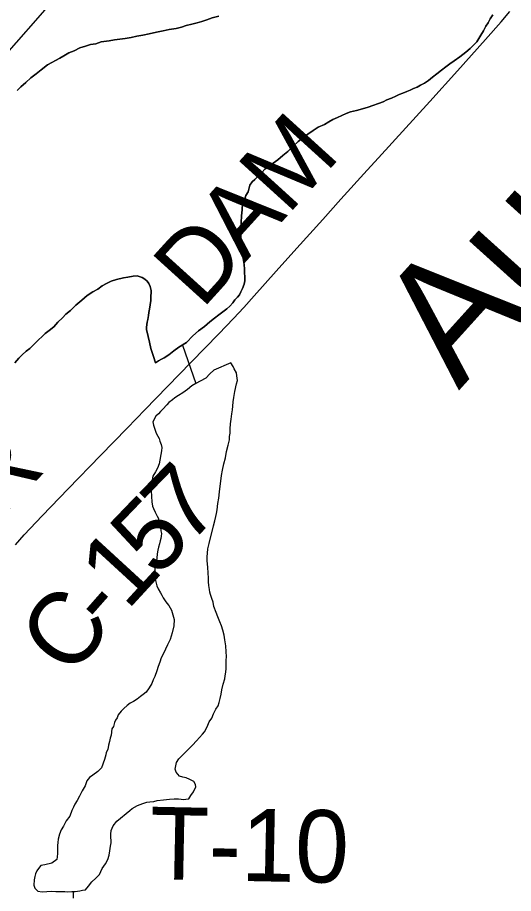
# Model space of a CAD drawing. Extents: x 2.1 to 73.9, y 4 to 26.
# Drawn here: x 47.2423 to 47.4368, y 20.2905 to 20.6342 of the extents above; entities that cross this region are included whole.
import ezdxf

# ---------------------------------------------------------------- set-up
doc = ezdxf.new("R2010")
doc.units = 0
for name, color, linetype in [('GM_X_County_Road', 7, 'Continuous'), ('GM_X_County_Road_Text', 7, 'Continuous'), ('GM_X_Major_River', 7, 'Continuous'), ('GM_X_Major_River_Text', 7, 'Continuous'), ('GM_X_Minor_Lake', 7, 'Continuous'), ('GM_X_Minor_River', 7, 'Continuous'), ('GM_X_State_Route', 7, 'Continuous'), ('GM_X_Township_Road_Text', 7, 'Continuous')]:
    doc.layers.add(name, color=color, linetype=linetype)

msp = doc.modelspace()

# ---------------------------------------------------------------- linework, layer by layer
at = {"layer": 'GM_X_County_Road'}
msp.add_lwpolyline([(47.24154, 20.42728), (47.245, 20.43126), (47.25198, 20.43876), (47.26215, 20.44923), (47.27492, 20.46239), (47.28531, 20.47308), (47.29242, 20.48048), (47.29657, 20.48467), (47.31041, 20.49895), (47.3212, 20.51014), (47.32697, 20.51617), (47.33099, 20.52041), (47.33512, 20.52501), (47.34377, 20.53474), (47.35187, 20.54372), (47.36206, 20.55502), (47.36905, 20.56292), (47.37947, 20.57433), (47.3838, 20.57915), (47.40391, 20.60131), (47.41479, 20.61325), (47.42576, 20.62552), (47.43192, 20.63251), (47.43533, 20.63655)], dxfattribs=at)
at = {"layer": 'GM_X_Major_River'}
for points in [[(47.32119, 20.6347), (47.3187, 20.63402), (47.31658, 20.63333), (47.31465, 20.63263), (47.31273, 20.63213), (47.31062, 20.63163), (47.30851, 20.63113), (47.30658, 20.63043), (47.30448, 20.62993), (47.30179, 20.62945), (47.29949, 20.62895), (47.29681, 20.62847), (47.29393, 20.62781), (47.29144, 20.62732), (47.28914, 20.62683), (47.28684, 20.62633), (47.28455, 20.62603), (47.28244, 20.62572), (47.28034, 20.62541), (47.27823, 20.6251), (47.27517, 20.62463), (47.27305, 20.62394), (47.27095, 20.62363), (47.26902, 20.62293), (47.26672, 20.62225), (47.26459, 20.62118), (47.26246, 20.62029), (47.26053, 20.61922), (47.25897, 20.61832), (47.25413, 20.61563), (47.25159, 20.61362), (47.24964, 20.61216), (47.24749, 20.61052), (47.24553, 20.60868), (47.24357, 20.60704), (47.24219, 20.60556)], [(47.24219, 20.60556), (47.24357, 20.60704), (47.24553, 20.60868), (47.24749, 20.61052), (47.24964, 20.61216), (47.25159, 20.61362), (47.25413, 20.61563), (47.25897, 20.61832), (47.26053, 20.61922), (47.26246, 20.62029), (47.26459, 20.62118), (47.26672, 20.62225), (47.26902, 20.62293), (47.27095, 20.62363), (47.27305, 20.62394), (47.27517, 20.62463), (47.27823, 20.6251), (47.28034, 20.62541), (47.28244, 20.62572), (47.28455, 20.62603), (47.28684, 20.62633), (47.28914, 20.62683), (47.29144, 20.62732), (47.29393, 20.62781), (47.29681, 20.62847), (47.29949, 20.62895), (47.30179, 20.62945), (47.30448, 20.62993), (47.30658, 20.63043), (47.30851, 20.63113), (47.31062, 20.63163), (47.31273, 20.63213), (47.31465, 20.63263), (47.31658, 20.63333), (47.3187, 20.63402), (47.32119, 20.6347)], [(47.32556, 20.52099), (47.32674, 20.52228), (47.32754, 20.5234), (47.32852, 20.52451), (47.32932, 20.52543), (47.32992, 20.52655), (47.33054, 20.52787), (47.33116, 20.52956), (47.33139, 20.53088), (47.33144, 20.5324), (47.33131, 20.53412), (47.33135, 20.53545), (47.33122, 20.53735), (47.33058, 20.54118), (47.33042, 20.54214), (47.33027, 20.54347), (47.33013, 20.54481), (47.3298, 20.54653), (47.32987, 20.54881), (47.32993, 20.55052), (47.32998, 20.55204), (47.33003, 20.55375), (47.33012, 20.55641), (47.33038, 20.55869), (47.33042, 20.55983), (47.33085, 20.56133), (47.33126, 20.56246), (47.33189, 20.56434), (47.3327, 20.56584), (47.33313, 20.56734), (47.33336, 20.56848), (47.33435, 20.56978), (47.33533, 20.5707), (47.33671, 20.57198), (47.33809, 20.57346), (47.33927, 20.57475), (47.34103, 20.57602), (47.34258, 20.57711), (47.34434, 20.57839), (47.3463, 20.58003), (47.34825, 20.58168), (47.35041, 20.5837), (47.35237, 20.58554), (47.35414, 20.587), (47.35609, 20.58846), (47.35823, 20.58991), (47.36017, 20.59117), (47.36268, 20.59223), (47.36443, 20.59332), (47.36598, 20.59422), (47.36772, 20.59492), (47.36946, 20.59581), (47.3712, 20.59652), (47.37293, 20.59722), (47.37523, 20.59771), (47.37754, 20.5984), (47.37985, 20.59908), (47.38563, 20.60117), (47.38717, 20.60188), (47.38891, 20.60258), (47.39065, 20.60329), (47.392, 20.604), (47.39335, 20.60453), (47.3949, 20.60524), (47.39625, 20.60576), (47.3976, 20.60629), (47.39895, 20.60682), (47.40031, 20.60772), (47.40186, 20.60843), (47.40341, 20.60952), (47.40498, 20.6108), (47.40673, 20.61207), (47.40849, 20.61354), (47.41025, 20.61481), (47.41181, 20.61609), (47.41356, 20.61717), (47.41571, 20.61881), (47.41805, 20.62064), (47.41981, 20.6221), (47.42099, 20.6232), (47.42237, 20.62468), (47.42317, 20.62598), (47.42398, 20.62729), (47.42498, 20.62897), (47.42599, 20.63084), (47.4268, 20.63214), (47.42761, 20.63364), (47.42861, 20.63531)], [(47.42861, 20.63531), (47.42761, 20.63364), (47.4268, 20.63214), (47.42599, 20.63084), (47.42498, 20.62897), (47.42398, 20.62729), (47.42317, 20.62598), (47.42237, 20.62468), (47.42099, 20.6232), (47.41981, 20.6221), (47.41805, 20.62064), (47.41571, 20.61881), (47.41356, 20.61717), (47.41181, 20.61609), (47.41025, 20.61481), (47.40849, 20.61354), (47.40673, 20.61207), (47.40498, 20.6108), (47.40341, 20.60952), (47.40186, 20.60843), (47.40031, 20.60772), (47.39895, 20.60682), (47.3976, 20.60629), (47.39625, 20.60576), (47.3949, 20.60524), (47.39335, 20.60453), (47.392, 20.604), (47.39065, 20.60329), (47.38891, 20.60258), (47.38717, 20.60188), (47.38563, 20.60117), (47.37985, 20.59908), (47.37754, 20.5984), (47.37523, 20.59771), (47.37293, 20.59722), (47.3712, 20.59652), (47.36946, 20.59581), (47.36772, 20.59492), (47.36598, 20.59422), (47.36443, 20.59332), (47.36268, 20.59223), (47.36017, 20.59117), (47.35823, 20.58991), (47.35609, 20.58846), (47.35414, 20.587), (47.35237, 20.58554), (47.35041, 20.5837), (47.34825, 20.58168), (47.3463, 20.58003), (47.34434, 20.57839), (47.34258, 20.57711), (47.34103, 20.57602), (47.33927, 20.57475), (47.33809, 20.57346), (47.33671, 20.57198), (47.33533, 20.5707), (47.33435, 20.56978), (47.33336, 20.56848), (47.33313, 20.56734), (47.3327, 20.56584), (47.33189, 20.56434), (47.33126, 20.56246), (47.33085, 20.56133), (47.33042, 20.55983), (47.33038, 20.55869), (47.33012, 20.55641), (47.33003, 20.55375), (47.32998, 20.55204), (47.32993, 20.55052), (47.32987, 20.54881), (47.3298, 20.54653), (47.33013, 20.54481), (47.33027, 20.54347), (47.33042, 20.54214), (47.33058, 20.54118), (47.33122, 20.53735), (47.33135, 20.53545), (47.33131, 20.53412), (47.33144, 20.5324), (47.33139, 20.53088), (47.33116, 20.52956), (47.33054, 20.52787), (47.32992, 20.52655), (47.32932, 20.52543), (47.32852, 20.52451), (47.32754, 20.5234), (47.32674, 20.52228), (47.32556, 20.52099)], [(47.24125, 20.49869), (47.24283, 20.50054), (47.2442, 20.50182), (47.24577, 20.50329), (47.24714, 20.50439), (47.25068, 20.50788), (47.25186, 20.50899), (47.25323, 20.51027), (47.25479, 20.51136), (47.25655, 20.51283), (47.25813, 20.51468), (47.2599, 20.51633), (47.26128, 20.5178), (47.26304, 20.51927), (47.2652, 20.52129), (47.26755, 20.5233), (47.2697, 20.52513), (47.27184, 20.52658), (47.27378, 20.52766), (47.27554, 20.52893), (47.27728, 20.52983), (47.27902, 20.53072), (47.28114, 20.53141), (47.28383, 20.53208), (47.28555, 20.5324), (47.28766, 20.53271), (47.28918, 20.53286), (47.29126, 20.53221), (47.29219, 20.53161), (47.29312, 20.53082), (47.29385, 20.52985), (47.29438, 20.52869), (47.29471, 20.52715), (47.29468, 20.5262), (47.29465, 20.52506), (47.29462, 20.52411), (47.29459, 20.52316), (47.29434, 20.52146), (47.2941, 20.51976), (47.29386, 20.51843), (47.29364, 20.5173), (47.2934, 20.51578), (47.29317, 20.51465), (47.29292, 20.51276), (47.29289, 20.51181), (47.29357, 20.50912), (47.29406, 20.50682), (47.29456, 20.50433), (47.2956, 20.50125), (47.29647, 20.49875), (47.29764, 20.49948), (47.2988, 20.5002), (47.29977, 20.50074), (47.30171, 20.50181), (47.30367, 20.50346), (47.30562, 20.50492), (47.30853, 20.50672), (47.31109, 20.5093), (47.31325, 20.51132), (47.31559, 20.51295), (47.31774, 20.51478), (47.3195, 20.51625), (47.32126, 20.51752), (47.32282, 20.5188), (47.32438, 20.51989), (47.32556, 20.52099)], [(47.32556, 20.52099), (47.32438, 20.51989), (47.32282, 20.5188), (47.32126, 20.51752), (47.3195, 20.51625), (47.31774, 20.51478), (47.31559, 20.51295), (47.31325, 20.51132), (47.31109, 20.5093), (47.30853, 20.50672), (47.30562, 20.50492), (47.30367, 20.50346), (47.30171, 20.50181), (47.29977, 20.50074), (47.2988, 20.5002), (47.29764, 20.49948), (47.29647, 20.49875), (47.2956, 20.50125), (47.29456, 20.50433), (47.29406, 20.50682), (47.29357, 20.50912), (47.29289, 20.51181), (47.29292, 20.51276), (47.29317, 20.51465), (47.2934, 20.51578), (47.29364, 20.5173), (47.29386, 20.51843), (47.2941, 20.51976), (47.29434, 20.52146), (47.29459, 20.52316), (47.29462, 20.52411), (47.29465, 20.52506), (47.29468, 20.5262), (47.29471, 20.52715), (47.29438, 20.52869), (47.29385, 20.52985), (47.29312, 20.53082), (47.29219, 20.53161), (47.29126, 20.53221), (47.28918, 20.53286), (47.28766, 20.53271), (47.28555, 20.5324), (47.28383, 20.53208), (47.28114, 20.53141), (47.27902, 20.53072), (47.27728, 20.52983), (47.27554, 20.52893), (47.27378, 20.52766), (47.27184, 20.52658), (47.2697, 20.52513), (47.26755, 20.5233), (47.2652, 20.52129), (47.26304, 20.51927), (47.26128, 20.5178), (47.2599, 20.51633), (47.25813, 20.51468), (47.25655, 20.51283), (47.25479, 20.51136), (47.25323, 20.51027), (47.25186, 20.50899), (47.25068, 20.50788), (47.24714, 20.50439), (47.24577, 20.50329), (47.2442, 20.50182), (47.24283, 20.50054), (47.24125, 20.49869)]]:
    msp.add_lwpolyline(points, dxfattribs=at)
at = {"layer": 'GM_X_Minor_Lake'}
for points in [[(47.326, 20.49872), (47.31924, 20.4959), (47.31767, 20.49443), (47.3161, 20.49277), (47.31396, 20.49151), (47.31222, 20.49061), (47.31067, 20.48971), (47.30891, 20.48825), (47.30715, 20.48698), (47.3054, 20.48589), (47.30404, 20.48499), (47.30307, 20.48426), (47.3017, 20.48316), (47.30091, 20.48224), (47.29933, 20.48058), (47.29835, 20.47966), (47.29756, 20.47874), (47.29658, 20.47782), (47.29536, 20.47558), (47.2957, 20.47423), (47.29622, 20.47269), (47.29674, 20.47116), (47.29728, 20.47), (47.29782, 20.46903), (47.29817, 20.46806), (47.2987, 20.46671), (47.29885, 20.46557), (47.29881, 20.46424), (47.29788, 20.45913), (47.29726, 20.45744), (47.29645, 20.45595), (47.29544, 20.45427), (47.29499, 20.45219), (47.29475, 20.45049), (47.29469, 20.44859), (47.29481, 20.4463), (47.29493, 20.4442), (47.29526, 20.44248), (47.29561, 20.44152), (47.29632, 20.44016), (47.29704, 20.43862), (47.29758, 20.43765), (47.29774, 20.43669), (47.29808, 20.43554), (47.29842, 20.4342), (47.29857, 20.43286), (47.29872, 20.43171), (47.29869, 20.43076), (47.29847, 20.42982), (47.29825, 20.42888), (47.29802, 20.42774), (47.2976, 20.42643), (47.29737, 20.42529), (47.29713, 20.42378), (47.29689, 20.42207), (47.29664, 20.42018), (47.29621, 20.41867), (47.29617, 20.41753), (47.29614, 20.41658), (47.29609, 20.41487), (47.29625, 20.41392), (47.29659, 20.41276), (47.29692, 20.41123), (47.29746, 20.41007), (47.29836, 20.40852), (47.2989, 20.40755), (47.29944, 20.40658), (47.30016, 20.40542), (47.30089, 20.40444), (47.30162, 20.40347), (47.30271, 20.40172), (47.30374, 20.39807), (47.30366, 20.3956), (47.303, 20.39277), (47.30215, 20.39013), (47.30113, 20.38807), (47.30032, 20.38639), (47.2995, 20.3847), (47.29869, 20.38302), (47.29806, 20.38133), (47.29743, 20.37964), (47.297, 20.37794), (47.29617, 20.37568), (47.29555, 20.37437), (47.29493, 20.37287), (47.29393, 20.37119), (47.29273, 20.36952), (47.29156, 20.36861), (47.29058, 20.36788), (47.28922, 20.36678), (47.28785, 20.36588), (47.2865, 20.36516), (47.28533, 20.36425), (47.28396, 20.36316), (47.28297, 20.36205), (47.28178, 20.36057), (47.28136, 20.35944), (47.28076, 20.35851)], [(47.326, 20.49872), (47.31924, 20.4959), (47.31767, 20.49443), (47.3161, 20.49277), (47.31396, 20.49151), (47.31222, 20.49061), (47.31067, 20.48971), (47.30891, 20.48825), (47.30715, 20.48698), (47.3054, 20.48589), (47.30404, 20.48499), (47.30307, 20.48426), (47.3017, 20.48316), (47.30091, 20.48224), (47.29933, 20.48058), (47.29835, 20.47966), (47.29756, 20.47874), (47.29658, 20.47782), (47.29536, 20.47558), (47.2957, 20.47423), (47.29622, 20.47269), (47.29674, 20.47116), (47.29728, 20.47), (47.29782, 20.46903), (47.29817, 20.46806), (47.2987, 20.46671), (47.29885, 20.46557), (47.29881, 20.46424), (47.29788, 20.45913), (47.29726, 20.45744), (47.29645, 20.45595), (47.29544, 20.45427), (47.29499, 20.45219), (47.29475, 20.45049), (47.29469, 20.44859), (47.29481, 20.4463), (47.29493, 20.4442), (47.29526, 20.44248), (47.29561, 20.44152), (47.29632, 20.44016), (47.29704, 20.43862), (47.29758, 20.43765), (47.29774, 20.43669), (47.29808, 20.43554), (47.29842, 20.4342), (47.29857, 20.43286), (47.29872, 20.43171), (47.29869, 20.43076), (47.29847, 20.42982), (47.29825, 20.42888), (47.29802, 20.42774), (47.2976, 20.42643), (47.29737, 20.42529), (47.29713, 20.42378), (47.29689, 20.42207), (47.29664, 20.42018), (47.29621, 20.41867), (47.29617, 20.41753), (47.29614, 20.41658), (47.29609, 20.41487), (47.29625, 20.41392), (47.29659, 20.41276), (47.29692, 20.41123), (47.29746, 20.41007), (47.29836, 20.40852), (47.2989, 20.40755), (47.29944, 20.40658), (47.30016, 20.40542), (47.30089, 20.40444), (47.30162, 20.40347), (47.30271, 20.40172), (47.30374, 20.39807), (47.30366, 20.3956), (47.303, 20.39277), (47.30215, 20.39013), (47.30113, 20.38807), (47.30032, 20.38639), (47.2995, 20.3847), (47.29869, 20.38302), (47.29806, 20.38133), (47.29743, 20.37964), (47.297, 20.37794), (47.29617, 20.37568), (47.29555, 20.37437), (47.29493, 20.37287), (47.29393, 20.37119), (47.29273, 20.36952), (47.29156, 20.36861), (47.29058, 20.36788), (47.28922, 20.36678), (47.28785, 20.36588), (47.2865, 20.36516), (47.28533, 20.36425), (47.28396, 20.36316), (47.28297, 20.36205), (47.28178, 20.36057), (47.28136, 20.35944), (47.28076, 20.35851)], [(47.30841, 20.3359), (47.30709, 20.33614), (47.30577, 20.33656), (47.30448, 20.33813), (47.30414, 20.33928), (47.30437, 20.3406), (47.30461, 20.34193), (47.30561, 20.34341), (47.30934, 20.3471), (47.31092, 20.34875), (47.31249, 20.35041), (47.31368, 20.35171), (47.31486, 20.353), (47.31565, 20.35392), (47.31667, 20.35598), (47.31749, 20.35786), (47.31849, 20.35935), (47.31912, 20.36104), (47.32013, 20.36291), (47.32093, 20.36421), (47.32136, 20.36553), (47.32179, 20.36703), (47.32222, 20.36873), (47.32247, 20.37044), (47.32292, 20.3727), (47.32356, 20.37477), (47.32378, 20.37591), (47.32402, 20.37742), (47.32407, 20.37875), (47.32412, 20.38046), (47.32417, 20.38198), (47.32422, 20.3835), (47.32409, 20.38541), (47.32397, 20.3877), (47.32366, 20.38999), (47.32334, 20.3919), (47.32283, 20.39382), (47.32232, 20.39555), (47.3216, 20.39709), (47.32091, 20.39902), (47.3202, 20.40076), (47.31932, 20.40307), (47.319, 20.40479), (47.31847, 20.40633), (47.31795, 20.40787), (47.31779, 20.40882), (47.31763, 20.40978), (47.3173, 20.41131), (47.31716, 20.41284), (47.31721, 20.41436), (47.31708, 20.41627), (47.31696, 20.41855), (47.31666, 20.42104), (47.31671, 20.42256), (47.31676, 20.42408), (47.317, 20.42578), (47.31745, 20.42786), (47.31919, 20.43484), (47.31964, 20.43673), (47.32007, 20.43842), (47.3203, 20.43956), (47.32054, 20.44107), (47.32081, 20.44353), (47.32125, 20.44561), (47.32152, 20.44808), (47.32179, 20.45035), (47.32204, 20.45224), (47.3223, 20.45452), (47.32275, 20.45659), (47.32321, 20.45905), (47.32386, 20.4615), (47.32432, 20.46396), (47.32497, 20.46641), (47.32541, 20.46849), (47.32546, 20.46982), (47.32569, 20.47114), (47.32574, 20.47285), (47.3258, 20.47475), (47.32605, 20.47665), (47.32631, 20.47873), (47.32655, 20.48025), (47.32679, 20.48176), (47.32684, 20.48347), (47.32709, 20.48517), (47.32754, 20.48744), (47.32821, 20.49046), (47.32863, 20.49178), (47.32831, 20.49369), (47.32816, 20.49484), (47.32726, 20.49639), (47.32691, 20.49735), (47.326, 20.49872)], [(47.30841, 20.3359), (47.30709, 20.33614), (47.30577, 20.33656), (47.30448, 20.33813), (47.30414, 20.33928), (47.30437, 20.3406), (47.30461, 20.34193), (47.30561, 20.34341), (47.30934, 20.3471), (47.31092, 20.34875), (47.31249, 20.35041), (47.31368, 20.35171), (47.31486, 20.353), (47.31565, 20.35392), (47.31667, 20.35598), (47.31749, 20.35786), (47.31849, 20.35935), (47.31912, 20.36104), (47.32013, 20.36291), (47.32093, 20.36421), (47.32136, 20.36553), (47.32179, 20.36703), (47.32222, 20.36873), (47.32247, 20.37044), (47.32292, 20.3727), (47.32356, 20.37477), (47.32378, 20.37591), (47.32402, 20.37742), (47.32407, 20.37875), (47.32412, 20.38046), (47.32417, 20.38198), (47.32422, 20.3835), (47.32409, 20.38541), (47.32397, 20.3877), (47.32366, 20.38999), (47.32334, 20.3919), (47.32283, 20.39382), (47.32232, 20.39555), (47.3216, 20.39709), (47.32091, 20.39902), (47.3202, 20.40076), (47.31932, 20.40307), (47.319, 20.40479), (47.31847, 20.40633), (47.31795, 20.40787), (47.31779, 20.40882), (47.31763, 20.40978), (47.3173, 20.41131), (47.31716, 20.41284), (47.31721, 20.41436), (47.31708, 20.41627), (47.31696, 20.41855), (47.31666, 20.42104), (47.31671, 20.42256), (47.31676, 20.42408), (47.317, 20.42578), (47.31745, 20.42786), (47.31919, 20.43484), (47.31964, 20.43673), (47.32007, 20.43842), (47.3203, 20.43956), (47.32054, 20.44107), (47.32081, 20.44353), (47.32125, 20.44561), (47.32152, 20.44808), (47.32179, 20.45035), (47.32204, 20.45224), (47.3223, 20.45452), (47.32275, 20.45659), (47.32321, 20.45905), (47.32386, 20.4615), (47.32432, 20.46396), (47.32497, 20.46641), (47.32541, 20.46849), (47.32546, 20.46982), (47.32569, 20.47114), (47.32574, 20.47285), (47.3258, 20.47475), (47.32605, 20.47665), (47.32631, 20.47873), (47.32655, 20.48025), (47.32679, 20.48176), (47.32684, 20.48347), (47.32709, 20.48517), (47.32754, 20.48744), (47.32821, 20.49046), (47.32863, 20.49178), (47.32831, 20.49369), (47.32816, 20.49484), (47.32726, 20.49639), (47.32691, 20.49735), (47.326, 20.49872)], [(47.28076, 20.35851), (47.28035, 20.35757), (47.27992, 20.35606), (47.27932, 20.35513), (47.27905, 20.35267), (47.27864, 20.35154), (47.2784, 20.35022), (47.27797, 20.34871), (47.27773, 20.347), (47.27712, 20.34588), (47.2769, 20.34494), (47.27646, 20.34305), (47.27521, 20.33986), (47.27383, 20.33838), (47.27188, 20.33693), (47.27052, 20.33602), (47.26953, 20.33472), (47.2689, 20.33284), (47.26769, 20.33079), (47.26667, 20.32873), (47.26566, 20.32705), (47.26485, 20.32556), (47.26425, 20.32444), (47.26363, 20.32313), (47.2628, 20.32087), (47.26141, 20.31902), (47.26039, 20.31696), (47.25939, 20.31547), (47.25876, 20.31378), (47.25832, 20.31189), (47.25809, 20.31057), (47.25805, 20.30943), (47.25802, 20.30828), (47.25799, 20.30734), (47.25795, 20.3062), (47.25791, 20.30486), (47.25769, 20.30392), (47.25574, 20.30246), (47.25305, 20.30179), (47.25151, 20.30146), (47.25053, 20.30036), (47.24993, 20.29942), (47.24932, 20.2983), (47.24909, 20.29717), (47.24886, 20.29584), (47.24879, 20.29375), (47.24914, 20.2926), (47.25024, 20.29142), (47.25195, 20.29118), (47.25385, 20.2913), (47.25557, 20.29144), (47.25729, 20.29138), (47.25862, 20.29134), (47.25957, 20.2913), (47.2609, 20.29126), (47.26204, 20.29122), (47.26357, 20.29136), (47.2649, 20.29132), (47.26682, 20.29163), (47.26777, 20.29179), (47.26892, 20.29195), (47.27011, 20.29343), (47.27149, 20.29509), (47.27307, 20.29656), (47.27445, 20.29804), (47.27547, 20.30029), (47.27686, 20.30214), (47.27768, 20.30383), (47.2783, 20.30552), (47.27855, 20.30722), (47.2788, 20.30912), (47.27903, 20.31044), (47.27906, 20.31139), (47.27891, 20.31254), (47.27895, 20.31387), (47.27899, 20.3152), (47.27982, 20.31707), (47.28121, 20.31893), (47.2863, 20.32313), (47.28727, 20.32386), (47.28941, 20.32512), (47.29152, 20.32581), (47.29306, 20.32633), (47.29421, 20.32648), (47.29574, 20.32662), (47.29708, 20.32696), (47.29957, 20.32726), (47.30186, 20.32756), (47.30377, 20.32769), (47.30548, 20.32763), (47.30643, 20.3276), (47.30738, 20.32738), (47.30833, 20.32754), (47.30948, 20.32769), (47.31029, 20.32899), (47.31128, 20.33048), (47.3123, 20.33235), (47.31214, 20.33331), (47.31141, 20.33447), (47.30992, 20.33528), (47.30841, 20.3359)], [(47.28076, 20.35851), (47.28035, 20.35757), (47.27992, 20.35606), (47.27932, 20.35513), (47.27905, 20.35267), (47.27864, 20.35154), (47.2784, 20.35022), (47.27797, 20.34871), (47.27773, 20.347), (47.27712, 20.34588), (47.2769, 20.34494), (47.27646, 20.34305), (47.27521, 20.33986), (47.27383, 20.33838), (47.27188, 20.33693), (47.27052, 20.33602), (47.26953, 20.33472), (47.2689, 20.33284), (47.26769, 20.33079), (47.26667, 20.32873), (47.26566, 20.32705), (47.26485, 20.32556), (47.26425, 20.32444), (47.26363, 20.32313), (47.2628, 20.32087), (47.26141, 20.31902), (47.26039, 20.31696), (47.25939, 20.31547), (47.25876, 20.31378), (47.25832, 20.31189), (47.25809, 20.31057), (47.25805, 20.30943), (47.25802, 20.30828), (47.25799, 20.30734), (47.25795, 20.3062), (47.25791, 20.30486), (47.25769, 20.30392), (47.25574, 20.30246), (47.25305, 20.30179), (47.25151, 20.30146), (47.25053, 20.30036), (47.24993, 20.29942), (47.24932, 20.2983), (47.24909, 20.29717), (47.24886, 20.29584), (47.24879, 20.29375), (47.24914, 20.2926), (47.25024, 20.29142), (47.25195, 20.29118), (47.25385, 20.2913), (47.25557, 20.29144), (47.25729, 20.29138), (47.25862, 20.29134), (47.25957, 20.2913), (47.2609, 20.29126), (47.26204, 20.29122), (47.26357, 20.29136), (47.2649, 20.29132), (47.26682, 20.29163), (47.26777, 20.29179), (47.26892, 20.29195), (47.27011, 20.29343), (47.27149, 20.29509), (47.27307, 20.29656), (47.27445, 20.29804), (47.27547, 20.30029), (47.27686, 20.30214), (47.27768, 20.30383), (47.2783, 20.30552), (47.27855, 20.30722), (47.2788, 20.30912), (47.27903, 20.31044), (47.27906, 20.31139), (47.27891, 20.31254), (47.27895, 20.31387), (47.27899, 20.3152), (47.27982, 20.31707), (47.28121, 20.31893), (47.2863, 20.32313), (47.28727, 20.32386), (47.28941, 20.32512), (47.29152, 20.32581), (47.29306, 20.32633), (47.29421, 20.32648), (47.29574, 20.32662), (47.29708, 20.32696), (47.29957, 20.32726), (47.30186, 20.32756), (47.30377, 20.32769), (47.30548, 20.32763), (47.30643, 20.3276), (47.30738, 20.32738), (47.30833, 20.32754), (47.30948, 20.32769), (47.31029, 20.32899), (47.31128, 20.33048), (47.3123, 20.33235), (47.31214, 20.33331), (47.31141, 20.33447), (47.30992, 20.33528), (47.30841, 20.3359)]]:
    msp.add_lwpolyline(points, dxfattribs=at)
at = {"layer": 'GM_X_Minor_River'}
msp.add_line((47.30698, 20.50569), (47.31222, 20.49061), dxfattribs=at)
msp.add_spline([(47.26405, 20.29135), (47.26419, 20.2893), (47.26417, 20.28864)], degree=3, dxfattribs=at)
at = {"layer": 'GM_X_State_Route'}
msp.add_lwpolyline([(47.23328, 20.61476), (47.25038, 20.63407), (47.2681, 20.6545)], dxfattribs=at)

# ---------------------------------------------------------------- texts
at = {"layer": 'GM_X_County_Road_Text'}
for s, rotation, p in [('M', 47.7475, (47.34819, 20.55641)), ('A', 47.804, (47.3314, 20.53789)), ('D', 47.801, (47.31461, 20.51937)), ('R', 46.9046, (47.23502, 20.43669)), ('7', 45.8611, (47.30904, 20.42656)), ('5', 46.2015, (47.29696, 20.41396)), ('1', 47.4202, (47.28523, 20.40119)), ('C', 51.598, (47.26338, 20.37457)), ('-', 48.6121, (47.27762, 20.39256))]:
    msp.add_text(s, height=0.02841, rotation=rotation, dxfattribs=at).set_placement(p)
at = {"layer": 'GM_X_Major_River_Text'}
msp.add_text('Auglaize', height=0.047371, rotation=47.9285, dxfattribs=at).set_placement((47.4153, 20.48775))
at = {"layer": 'GM_X_Township_Road_Text'}
msp.add_text('T-10', height=0.028409, rotation=358.865, dxfattribs=at).set_placement((47.2939, 20.29619))

doc.saveas('drawing.dxf')
